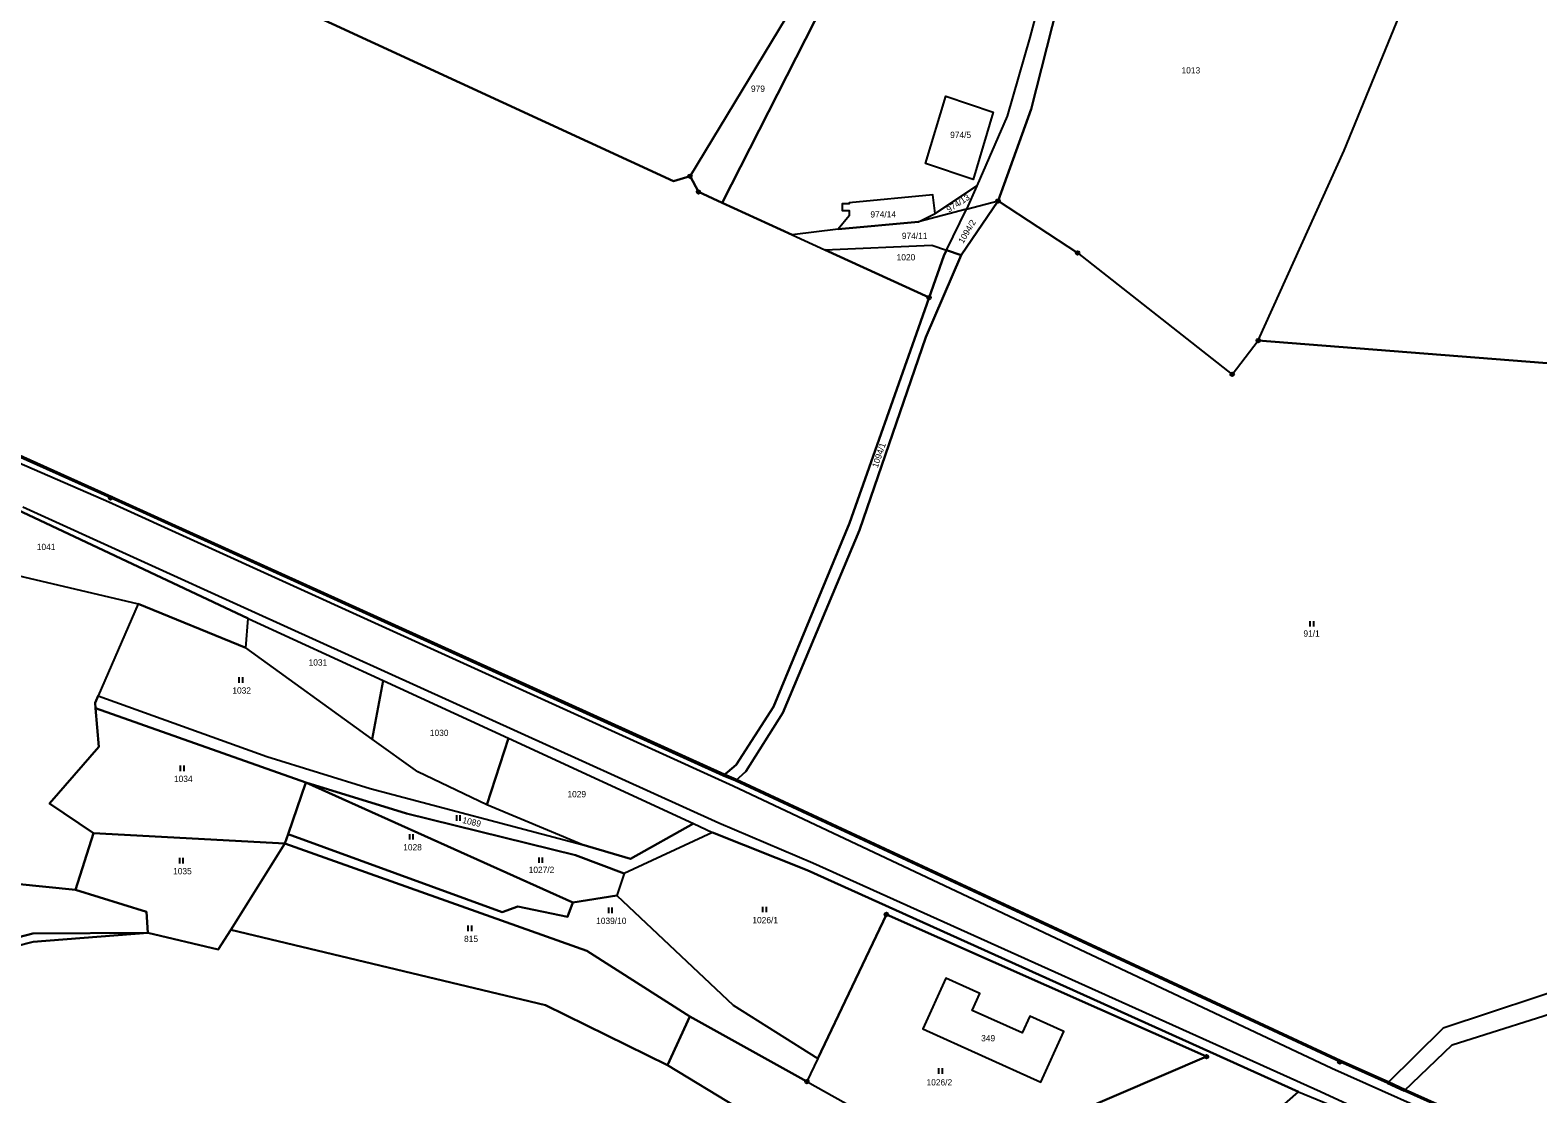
# Model space of a CAD drawing. Extents: x -654083 to -650132, y -1099819 to -1096699.
# Drawn here: x -653183.9 to -652774.8, y -1097734.5 to -1097445.7 of the extents above; entities that cross this region are included whole.
import ezdxf

# ---------------------------------------------------------------- set-up
doc = ezdxf.new("R2010")
doc.units = 0
for name, color, linetype in [('Geodetické body', 7, 'Continuous'), ('Hranice - vnitř_ kresba', 7, 'Continuous'), ('Obvody jako plochy', 7, 'Continuous'), ('Ostatní hranice', 7, 'Continuous'), ('Parcelní čísla', 7, 'Continuous'), ('Značky kultur', 7, 'Continuous')]:
    doc.layers.add(name, color=color, linetype=linetype)

msp = doc.modelspace()

# ---------------------------------------------------------------- linework, layer by layer
at = {"layer": 'Geodetické body'}
for centre, radius in [((-653004.86, -1097485.38), 0.5), ((-653004.86, -1097485.38), 0.001), ((-653002.52, -1097489.67), 0.5), ((-653002.52, -1097489.67), 0.001), ((-652921.26, -1097492.09), 0.5), ((-652921.26, -1097492.09), 0.001), ((-652899.7, -1097506.2), 0.5), ((-652899.7, -1097506.2), 0.001), ((-652940, -1097518.34), 0.5), ((-652940, -1097518.34), 0.001), ((-652850.71, -1097530.01), 0.5), ((-652850.71, -1097530.01), 0.001), ((-652857.74, -1097539.18), 0.5), ((-652857.74, -1097539.18), 0.001), ((-653162.06, -1097572.72), 0.5), ((-653162.06, -1097572.72), 0.001), ((-652951.56, -1097685.8), 0.5), ((-652951.56, -1097685.8), 0.001), ((-652864.72, -1097724.42), 0.5), ((-652864.72, -1097724.42), 0.001), ((-652828.56, -1097725.87), 0.5), ((-652828.56, -1097725.87), 0.001), ((-652973.14, -1097731.18), 0.5), ((-652973.14, -1097731.18), 0.001)]:
    msp.add_circle(centre, radius, dxfattribs=at)
at = {"layer": 'Hranice - vnitř_ kresba'}
for p, q in [((-653211.44, -1097552.53), (-653162.5, -1097573.75)), ((-653162.5, -1097573.75), (-652993.14, -1097650.86)), ((-653185.86, -1097575.14), (-653123.86, -1097603.4)), ((-653123.86, -1097603.4), (-652997.05, -1097660.94)), ((-652993.14, -1097650.86), (-652830.76, -1097727.55)), ((-652997.05, -1097660.94), (-652971.58, -1097671.82)), ((-652971.58, -1097671.82), (-652833.78, -1097733.92)), ((-652830.76, -1097727.55), (-652696.66, -1097787.32)), ((-652833.78, -1097733.92), (-652707.42, -1097791.84))]:
    msp.add_line(p, q, dxfattribs=at)
at = {"layer": 'Obvody jako plochy'}
for points in [[(-652912.69, -1097447.76), (-652918.85, -1097469.1), (-652927.04, -1097487.99), (-652938.37, -1097495.54), (-652938.94, -1097490.41), (-652961.64, -1097492.6), (-652961.64, -1097492.86), (-652963.57, -1097492.88), (-652963.59, -1097494.7), (-652961.65, -1097494.71), (-652961.65, -1097496.13), (-652964.62, -1097499.74), (-652977.12, -1097501.32), (-652996.13, -1097492.62), (-652968.55, -1097438.44), (-652944.81, -1097392.33), (-652930.51, -1097366.14), (-652928.63, -1097367.72), (-652898.92, -1097398.05), (-652902.52, -1097408.41), (-652906.4, -1097424.24)], [(-652850.71, -1097530.01), (-652827.34, -1097478.42), (-652810.09, -1097436.14), (-652870.73, -1097393.83), (-652876.57, -1097391.21), (-652890.53, -1097417.18), (-652899.59, -1097416.87), (-652912.31, -1097467.15), (-652921.26, -1097492.09), (-652899.7, -1097506.2), (-652857.74, -1097539.18)], [(-652850.71, -1097530.01), (-652827.34, -1097478.42), (-652810.09, -1097436.14), (-652800.97, -1097415.17), (-652754.06, -1097450.74), (-652738.79, -1097463.51), (-652723.31, -1097477.96), (-652686.17, -1097505.42), (-652698.86, -1097524.53), (-652709.52, -1097545.14), (-652759.69, -1097537.16)], [(-652968.55, -1097438.44), (-652996.13, -1097492.62), (-653002.52, -1097489.67), (-653004.86, -1097485.38), (-652974.72, -1097435.51)], [(-652928.08, -1097486.32), (-652940.97, -1097481.97), (-652935.46, -1097463.65), (-652922.63, -1097468)], [(-652935.46, -1097463.65), (-652922.63, -1097468), (-652928.08, -1097486.32), (-652940.97, -1097481.97)], [(-652942.88, -1097497.76), (-652938.37, -1097495.54), (-652927.04, -1097487.99), (-652929.81, -1097494.33)], [(-652704.08, -1097680.26), (-652703.74, -1097681.04), (-652733.31, -1097699.33), (-652762.26, -1097704.03), (-652800.56, -1097716.65), (-652815.65, -1097731.6), (-652828.56, -1097725.87), (-652992.49, -1097649.57), (-652989.71, -1097646.97), (-652979.65, -1097631.11), (-652958.9, -1097581.47), (-652940.9, -1097529.1), (-652931.25, -1097506.84), (-652921.26, -1097492.09), (-652899.7, -1097506.2), (-652857.74, -1097539.18), (-652850.71, -1097530.01), (-652759.69, -1097537.16), (-652709.52, -1097545.14), (-652698.86, -1097524.53), (-652686.17, -1097505.42), (-652643.67, -1097536.5)], [(-652963.57, -1097492.88), (-652963.59, -1097494.7), (-652961.65, -1097494.71), (-652961.65, -1097496.13), (-652964.62, -1097499.74), (-652942.88, -1097497.76), (-652938.37, -1097495.54), (-652938.94, -1097490.41), (-652961.64, -1097492.6), (-652961.64, -1097492.86)], [(-652929.81, -1097494.33), (-652921.26, -1097492.09), (-652931.25, -1097506.84), (-652935.25, -1097505.48)], [(-652964.62, -1097499.74), (-652977.12, -1097501.32), (-652968.31, -1097505.36), (-652939.27, -1097504.12), (-652935.25, -1097505.48), (-652929.81, -1097494.33), (-652942.88, -1097497.76)], [(-652935.25, -1097505.48), (-652931.25, -1097506.84), (-652940.9, -1097529.1), (-652958.9, -1097581.47), (-652979.65, -1097631.11), (-652989.71, -1097646.97), (-652992.49, -1097649.57), (-652995.82, -1097648.17), (-652992.31, -1097645.2), (-652982.19, -1097629.47), (-652961.58, -1097579.57), (-652942.89, -1097526.54), (-652940, -1097518.34), (-652935.98, -1097506.98)], [(-652968.31, -1097505.36), (-652939.27, -1097504.12), (-652935.25, -1097505.48), (-652935.98, -1097506.98), (-652940, -1097518.34)], [(-653213.65, -1097568.07), (-653214.14, -1097571.83), (-653216.91, -1097586.83), (-653154.59, -1097601.52), (-653125.36, -1097613.42), (-653124.73, -1097605.44), (-653187.52, -1097575.84), (-653213.24, -1097564.98)], [(-653216.91, -1097586.83), (-653154.59, -1097601.52), (-653165.47, -1097626.49), (-653166.27, -1097628.33), (-653166.14, -1097629.77), (-653165.21, -1097640.34), (-653178.59, -1097655.72), (-653166.7, -1097663.77), (-653171.62, -1097679.17), (-653195.82, -1097676.73), (-653226.9, -1097681.67), (-653220.31, -1097615.26)], [(-653119.64, -1097642.91), (-653091.6, -1097651.66), (-653034.21, -1097666.79), (-653059.94, -1097656.06), (-653078.72, -1097647.12), (-653091.06, -1097638.2), (-653125.36, -1097613.42), (-653154.59, -1097601.52), (-653165.47, -1097626.49)], [(-653088.1, -1097622.33), (-653091.06, -1097638.2), (-653125.36, -1097613.42), (-653124.73, -1097605.44)], [(-653054.11, -1097638), (-653059.94, -1097656.06), (-653078.72, -1097647.12), (-653091.06, -1097638.2), (-653088.1, -1097622.33)], [(-653034.21, -1097666.79), (-653020.98, -1097670.73), (-653003.87, -1097661.16), (-652998.73, -1097663.53), (-653022.73, -1097674.72), (-653035.91, -1097669.75), (-653081.8, -1097658.43), (-653109.13, -1097649.99), (-653166.14, -1097629.77), (-653166.27, -1097628.33), (-653165.47, -1097626.49), (-653119.64, -1097642.91), (-653091.6, -1097651.66)], [(-653109.13, -1097649.99), (-653113.91, -1097664.04), (-653114.81, -1097666.56), (-653166.7, -1097663.77), (-653178.59, -1097655.72), (-653165.21, -1097640.34), (-653166.14, -1097629.77)], [(-653054.11, -1097638), (-653003.87, -1097661.16), (-653020.98, -1097670.73), (-653034.21, -1097666.79), (-653059.94, -1097656.06)], [(-653038.14, -1097686.42), (-653051.56, -1097683.64), (-653055.78, -1097685.2), (-653113.91, -1097664.04), (-653109.13, -1097649.99), (-653036.68, -1097682.54)], [(-653024.69, -1097680.63), (-653036.68, -1097682.54), (-653109.13, -1097649.99), (-653081.8, -1097658.43), (-653035.91, -1097669.75), (-653022.73, -1097674.72)], [(-653114.81, -1097666.56), (-653129.41, -1097689.97), (-653132.85, -1097695.32), (-653151.99, -1097690.79), (-653152.28, -1097685.08), (-653171.62, -1097679.17), (-653166.7, -1097663.77)], [(-652970.2, -1097724.97), (-652973.14, -1097731.18), (-653004.9, -1097713.55), (-653032.86, -1097695.66), (-653114.81, -1097666.56), (-653113.91, -1097664.04), (-653055.78, -1097685.2), (-653051.56, -1097683.64), (-653038.14, -1097686.42), (-653036.68, -1097682.54), (-653024.69, -1097680.63), (-652993.12, -1097710.46)], [(-652973.1, -1097673.8), (-652998.73, -1097663.53), (-653022.73, -1097674.72), (-653024.69, -1097680.63), (-652993.12, -1097710.46), (-652970.2, -1097724.97), (-652951.56, -1097685.8), (-652864.72, -1097724.42), (-652924.52, -1097750.06), (-652914.31, -1097755.24), (-652878.29, -1097764.57), (-652866.22, -1097757.45), (-652846.47, -1097739.89), (-652839.76, -1097733.97)], [(-653032.86, -1097695.66), (-653004.9, -1097713.55), (-653010.98, -1097726.76), (-653044.04, -1097710.41), (-653129.41, -1097689.97), (-653114.81, -1097666.56)], [(-653226.9, -1097681.67), (-653195.82, -1097676.73), (-653171.62, -1097679.17), (-653152.28, -1097685.08), (-653151.99, -1097690.79), (-653183.16, -1097691.02), (-653227.56, -1097702.56)], [(-652932.92, -1097753.67), (-652924.52, -1097750.06), (-652864.72, -1097724.42), (-652951.56, -1097685.8), (-652970.2, -1097724.97), (-652973.14, -1097731.18)], [(-653227.56, -1097702.56), (-653183.16, -1097691.02), (-653151.99, -1097690.79), (-653183.11, -1097693.23), (-653222.46, -1097703.34), (-653241.47, -1097713.1), (-653246.92, -1097740.54), (-653251.34, -1097754.73), (-653249.47, -1097736.65), (-653243.72, -1097710.88)], [(-652990.01, -1097913.39), (-652950.78, -1097938.87), (-652958.31, -1097947.22), (-652978.68, -1097961.7), (-652997.51, -1097966.67), (-653009.74, -1097964.95), (-653082.98, -1097896.21), (-653189.15, -1097798.68), (-653194.59, -1097791.05), (-653196.43, -1097793.17), (-653246.92, -1097740.54), (-653241.47, -1097713.1), (-653222.46, -1097703.34), (-653183.11, -1097693.23), (-653151.99, -1097690.79), (-653132.85, -1097695.32), (-653129.41, -1097689.97), (-653044.04, -1097710.41), (-653010.98, -1097726.76), (-652991.9, -1097738.35), (-652973.48, -1097752.63), (-652975.37, -1097756.73), (-652931.43, -1097772.85), (-652965.9, -1097858.29)], [(-652658.92, -1097723.47), (-652656.09, -1097720.49), (-652641.41, -1097739.54), (-652635.71, -1097759.4), (-652641.84, -1097752.88), (-652676.84, -1097793.83), (-652695.77, -1097785.5), (-652811.07, -1097733.73), (-652798.05, -1097721.22), (-652764.33, -1097710.56), (-652732.87, -1097703), (-652710.18, -1097693.08), (-652680.26, -1097707.97)], [(-652926.26, -1097707.3), (-652935.48, -1097703.14), (-652941.71, -1097716.88), (-652909.71, -1097731.39), (-652903.47, -1097717.61), (-652912.69, -1097713.45), (-652914.75, -1097718), (-652928.33, -1097711.87)], [(-652914.75, -1097718), (-652928.33, -1097711.87), (-652926.26, -1097707.3), (-652935.48, -1097703.14), (-652941.71, -1097716.88), (-652909.71, -1097731.39), (-652903.47, -1097717.61), (-652912.69, -1097713.45)], [(-652914.75, -1097718), (-652928.33, -1097711.87), (-652926.26, -1097707.3), (-652935.48, -1097703.14), (-652941.71, -1097716.88), (-652909.71, -1097731.39), (-652903.47, -1097717.61), (-652912.69, -1097713.45)], [(-652874.73, -1097767.65), (-652866.22, -1097757.45), (-652846.47, -1097739.89), (-652839.76, -1097733.97), (-652826.6, -1097739.44), (-652832, -1097744.31), (-652850.94, -1097759.95), (-652856.49, -1097764.53), (-652877.49, -1097773.37), (-652911.19, -1097773.85), (-652923.15, -1097771.48), (-652929.86, -1097768.97), (-652973.48, -1097752.63), (-652991.9, -1097738.35), (-653010.98, -1097726.76), (-653004.9, -1097713.55), (-652973.14, -1097731.18), (-652932.92, -1097753.67), (-652904.41, -1097766.59)]]:
    msp.add_lwpolyline(points, close=True, dxfattribs=at)
for points in [[(-652906.4, -1097424.24), (-652912.69, -1097447.76), (-652918.85, -1097469.1), (-652927.04, -1097487.99), (-652929.81, -1097494.33), (-652921.26, -1097492.09), (-652912.31, -1097467.15), (-652899.59, -1097416.87)], [(-653148.27, -1097422.56), (-653009.35, -1097486.71), (-653004.86, -1097485.38), (-653002.52, -1097489.67), (-652996.13, -1097492.62), (-652977.12, -1097501.32), (-652968.31, -1097505.36), (-652940, -1097518.34), (-652942.89, -1097526.54), (-652961.58, -1097579.57), (-652982.19, -1097629.47), (-652992.31, -1097645.2), (-652995.82, -1097648.17), (-653162.06, -1097572.72), (-653210.84, -1097550.9), (-653268.46, -1097526.18), (-653316.68, -1097504.62), (-653328.07, -1097500.74), (-653316.08, -1097473.12), (-653307.98, -1097462.85), (-653305.27, -1097461.55), (-653309.45, -1097444.38)], [(-652974.72, -1097435.51), (-653004.86, -1097485.38), (-653009.35, -1097486.71), (-653148.27, -1097422.56)], [(-652695.77, -1097785.5), (-652811.07, -1097733.73), (-652815.65, -1097731.6), (-652828.56, -1097725.87), (-652992.49, -1097649.57), (-652995.82, -1097648.17), (-653162.06, -1097572.72), (-653210.84, -1097550.9), (-653268.46, -1097526.18), (-653316.68, -1097504.62), (-653328.07, -1097500.74), (-653333.73, -1097499.1), (-653512.94, -1097447.98)], [(-653516.51, -1097463.49), (-653344.33, -1097512.74), (-653336.92, -1097514.73), (-653273.51, -1097539.54), (-653213.24, -1097564.98), (-653187.52, -1097575.84), (-653124.73, -1097605.44), (-653088.1, -1097622.33), (-653054.11, -1097638), (-653003.87, -1097661.16), (-652998.73, -1097663.53), (-652973.1, -1097673.8), (-652839.76, -1097733.97), (-652826.6, -1097739.44)], [(-652762.26, -1097704.03), (-652800.56, -1097716.65), (-652815.65, -1097731.6), (-652811.07, -1097733.73), (-652798.05, -1097721.22), (-652764.33, -1097710.56)]]:
    msp.add_lwpolyline(points, dxfattribs=at)
at = {"layer": 'Ostatní hranice'}
for p, q in [((-653210.62, -1097550.45), (-653161.77, -1097572.31)), ((-653161.77, -1097572.31), (-652995.54, -1097647.76)), ((-652995.54, -1097647.76), (-652992.3, -1097649.11)), ((-652992.3, -1097649.11), (-652828.32, -1097725.43)), ((-652828.32, -1097725.43), (-652815.43, -1097731.15)), ((-652815.43, -1097731.15), (-652810.82, -1097733.3)), ((-652810.82, -1097733.3), (-652695.52, -1097785.07))]:
    msp.add_line(p, q, dxfattribs=at)
at = {"layer": 'Značky kultur'}
for p, q in [((-652836.66, -1097606.15), (-652836.66, -1097607.65)), ((-652835.64, -1097607.65), (-652835.64, -1097606.15)), ((-653127.25, -1097621.42), (-653127.25, -1097622.92)), ((-653126.22, -1097622.92), (-653126.22, -1097621.42)), ((-653143.16, -1097645.42), (-653143.16, -1097646.92)), ((-653142.14, -1097646.92), (-653142.14, -1097645.42)), ((-653068.21, -1097658.9), (-653068.21, -1097660.4)), ((-653067.19, -1097660.4), (-653067.19, -1097658.9)), ((-653080.96, -1097664), (-653080.96, -1097665.5)), ((-653079.94, -1097665.5), (-653079.94, -1097664)), ((-653143.36, -1097670.48), (-653143.36, -1097671.98)), ((-653142.33, -1097671.98), (-653142.33, -1097670.48)), ((-653045.87, -1097670.31), (-653045.87, -1097671.81)), ((-653044.84, -1097671.81), (-653044.84, -1097670.31)), ((-653026.99, -1097683.97), (-653026.99, -1097685.47)), ((-653025.96, -1097685.47), (-653025.96, -1097683.97)), ((-652985.17, -1097683.74), (-652985.17, -1097685.24)), ((-652984.15, -1097685.24), (-652984.15, -1097683.74)), ((-653065.1, -1097688.86), (-653065.1, -1097690.36)), ((-653064.08, -1097690.36), (-653064.08, -1097688.86)), ((-652937.4, -1097727.59), (-652937.4, -1097729.09)), ((-652936.38, -1097729.09), (-652936.38, -1097727.59))]:
    msp.add_line(p, q, dxfattribs=at)

# ---------------------------------------------------------------- texts
at = {"layer": 'Parcelní čísla'}
for s, p in [('1013', (-652871.5, -1097457.49)), ('979', (-652988.32, -1097462.47)), ('974/5', (-652934.28, -1097475.02)), ('974/14', (-652955.92, -1097496.59)), ('974/11', (-652947.38, -1097502.43)), ('1020', (-652948.8, -1097508.25)), ('1041', (-653182.08, -1097586.88)), ('91/1', (-652838.44, -1097610.4)), ('1031', (-653108.34, -1097618.25)), ('1032', (-653129.02, -1097625.85)), ('1030', (-653075.44, -1097637.36)), ('1034', (-653144.87, -1097649.85)), ('1029', (-653038.12, -1097654)), ('1028', (-653082.67, -1097668.43)), ('1035', (-653145.11, -1097674.91)), ('1027/2', (-653048.62, -1097674.55)), ('1039/10', (-653030.33, -1097688.4)), ('1026/1', (-652987.94, -1097688.2)), ('815', (-653066.16, -1097693.3)), ('349', (-652925.87, -1097720.27)), ('1026/2', (-652940.69, -1097732.24))]:
    msp.add_text(s, height=1.7, dxfattribs=at).set_placement(p)
for s, rotation, p in [('974/13', 32.958, (-652934.6, -1097495.33)), ('1094/2', 59.274, (-652930.74, -1097503.8)), ('1094/1', 71.208, (-652953.93, -1097564.7)), ('1089', 347.094, (-653066.73, -1097660.96))]:
    msp.add_text(s, height=1.7, rotation=rotation, dxfattribs=at).set_placement(p)

doc.saveas('drawing.dxf')
